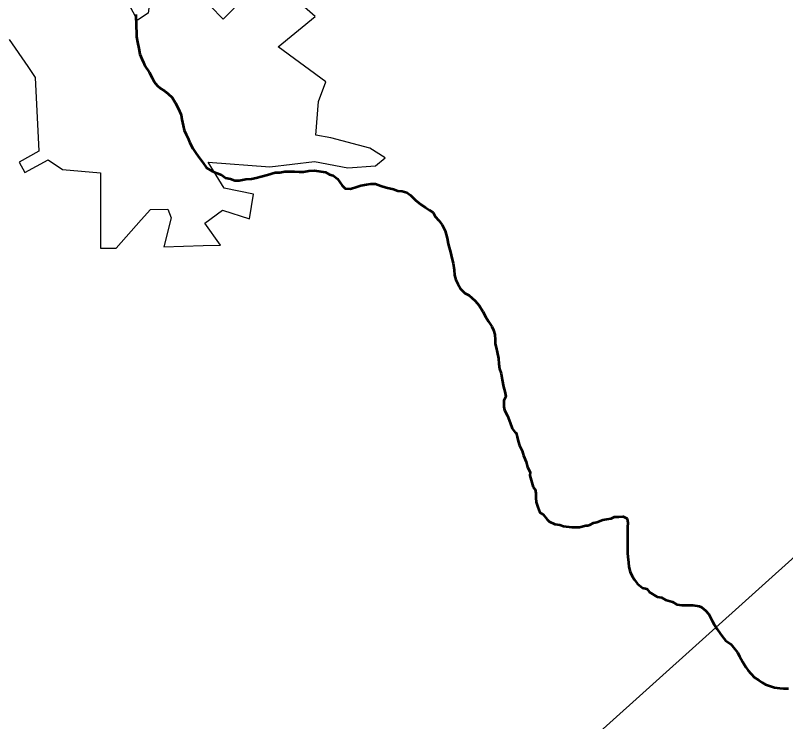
# Model space of a CAD drawing. Extents: x 553962 to 842807, y 8883888 to 9032388.
# Drawn here: x 816867 to 817880, y 9012510 to 9013438 of the extents above; entities that cross this region are included whole.
import ezdxf

# ---------------------------------------------------------------- set-up
doc = ezdxf.new("R2010")
doc.units = 0
doc.header["$LTSCALE"] = 200
doc.layers.add('1', color=7, linetype='Continuous', lineweight=13)

msp = doc.modelspace()

# ---------------------------------------------------------------- linework, layer by layer
at = {"layer": '1', "lineweight": 25}
for points in [[(817261.4, 9013437), (817198.1, 9013492.6), (817140.4, 9013433.5), (817123.5, 9013451.1), (817149.5, 9013472.9), (817132.7, 9013490.5), (817089, 9013514.4), (817082.7, 9013496.8), (817058.1, 9013497.5), (816988.4, 9013537.6), (816970.8, 9013520.7), (817046.8, 9013477.8), (817041.9, 9013441.2), (817027.8, 9013432.1), (817008.1, 9013468.7), (816996.1, 9013490.5), (816978.6, 9013487.7), (816964.5, 9013457.4), (816929.3, 9013491.9), (816896.9, 9013489.1), (816884.2, 9013450.4), (816858.2, 9013475.7), (816789.3, 9013513), (816790, 9013511.6)], [(816858.9, 9013406.7), (816883.5, 9013371.1), (816893.4, 9013356.8), (816898.3, 9013259.7), (816872.3, 9013245.6), (816879.7, 9013231.9), (816910.4, 9013248.5), (816929.3, 9013235.7), (816979.2, 9013231.5), (816979.2, 9013132.3), (816999.7, 9013132.3), (817032.7, 9013169.6), (817044.7, 9013183.1), (817067.9, 9013183.7), (817072.1, 9013172.4), (817062.3, 9013134.4), (817114.3, 9013135.8), (817136.9, 9013136.5), (817116.5, 9013165.4), (817139.7, 9013182.3), (817174.9, 9013171), (817180.5, 9013203.4), (817141.8, 9013211.1), (817120.7, 9013245.6), (817201.6, 9013239.3), (817260.7, 9013246.3), (817304.3, 9013237.8), (817340.9, 9013240.7), (817353.6, 9013251.2), (817333.2, 9013263.9), (817281.8, 9013277.3), (817262.1, 9013280.8), (817265.6, 9013325.1), (817275.5, 9013351.1), (817212.9, 9013396.9), (817261.4, 9013437)]]:
    msp.add_lwpolyline(points, dxfattribs=at)
at = {"layer": '1', "lineweight": 53}
for points in [[(817025.7, 9013439.4), (817025.7, 9013434.3), (817026.2, 9013429.2), (817026.1, 9013422.6), (817026.6, 9013416.9), (817026.5, 9013410.3), (817028, 9013403.2), (817029.5, 9013395), (817031, 9013387.4), (817033.5, 9013381.2), (817035.5, 9013376.6), (817037.5, 9013372), (817043, 9013363.9), (817047, 9013356.2), (817049.5, 9013351.1), (817053.6, 9013346), (817057.6, 9013342.9), (817063.2, 9013339.3), (817068.2, 9013335.2), (817073.3, 9013330.6), (817077.3, 9013323.9), (817081.3, 9013316.2), (817085.3, 9013307.6), (817086.3, 9013301.4), (817087.8, 9013293.8), (817089.3, 9013287.7), (817091.8, 9013282), (817093.8, 9013277.5), (817096.8, 9013270.8), (817100.4, 9013263.6), (817103.9, 9013258.3), (817108.2, 9013252.3), (817113.8, 9013244.8), (817118.4, 9013237.8), (817125.9, 9013233.5), (817132.6, 9013231.1), (817138.2, 9013228.6), (817143.6, 9013225), (817149.9, 9013223.6), (817155.9, 9013221.5), (817161.6, 9013221.5), (817170.2, 9013223), (817177.8, 9013223.4), (817183.9, 9013224.9), (817190.6, 9013226.4), (817198.7, 9013228.9), (817208.9, 9013231.9), (817215, 9013231.8)], [(817025.7, 9013439.4), (817025.7, 9013434.3), (817026.2, 9013429.2), (817026.1, 9013422.6), (817026.6, 9013416.9), (817026.5, 9013410.3), (817028, 9013403.2), (817029.5, 9013395), (817031, 9013387.4), (817033.5, 9013381.2), (817035.5, 9013376.6), (817037.5, 9013372), (817043, 9013363.9), (817047, 9013356.2), (817049.5, 9013351.1), (817053.6, 9013346), (817057.6, 9013342.9), (817063.2, 9013339.3), (817068.2, 9013335.2), (817073.3, 9013330.6), (817077.3, 9013323.9), (817081.3, 9013316.2), (817085.3, 9013307.6), (817086.3, 9013301.4), (817087.8, 9013293.8), (817089.3, 9013287.7), (817091.8, 9013282), (817093.8, 9013277.5), (817096.8, 9013270.8), (817100.4, 9013263.6), (817103.9, 9013258.3), (817108.2, 9013252.3), (817113.8, 9013244.8), (817118.4, 9013237.8), (817125.9, 9013233.5), (817132.6, 9013231.1), (817138.2, 9013228.6), (817143.6, 9013225), (817149.9, 9013223.6), (817155.9, 9013221.5), (817161.6, 9013221.5), (817170.2, 9013223), (817177.8, 9013223.4), (817183.9, 9013224.9), (817190.6, 9013226.4), (817198.7, 9013228.9), (817208.9, 9013231.9), (817215, 9013231.8)], [(817215, 9013231.8), (817221.6, 9013233.3), (817228.2, 9013233.3), (817234.4, 9013233.2), (817240.5, 9013232.7), (817246.1, 9013232.7), (817253.2, 9013234.2), (817260.6, 9013234.6), (817268.8, 9013233.2), (817274.8, 9013232.5), (817280.1, 9013229.4), (817285.2, 9013227.8), (817290.8, 9013223.7), (817293.8, 9013219.1), (817296.8, 9013215), (817300.8, 9013210.9), (817308, 9013210.4), (817316.1, 9013212.9), (817321.2, 9013214.9), (817328.8, 9013216.3), (817334.4, 9013216.8), (817340.5, 9013216.8), (817347.7, 9013214.2), (817354.8, 9013212.1), (817364.4, 9013210), (817370, 9013207.9), (817375.6, 9013207.4), (817381.7, 9013205.8), (817386.7, 9013202.2), (817393.3, 9013195.6), (817400.4, 9013189.9), (817406.5, 9013185.8), (817411.5, 9013182.2), (817416.6, 9013179.1), (817419.1, 9013174), (817424.1, 9013168.9), (817428.2, 9013163.2)], [(817215, 9013231.8), (817221.6, 9013233.3), (817228.2, 9013233.3), (817234.4, 9013233.2), (817240.5, 9013232.7), (817246.1, 9013232.7), (817253.2, 9013234.2), (817260.6, 9013234.6), (817268.8, 9013233.2), (817274.8, 9013232.5), (817280.1, 9013229.4), (817285.2, 9013227.8), (817290.8, 9013223.7), (817293.8, 9013219.1), (817296.8, 9013215), (817300.8, 9013210.9), (817308, 9013210.4), (817316.1, 9013212.9), (817321.2, 9013214.9), (817328.8, 9013216.3), (817334.4, 9013216.8), (817340.5, 9013216.8), (817347.7, 9013214.2), (817354.8, 9013212.1), (817364.4, 9013210), (817370, 9013207.9), (817375.6, 9013207.4), (817381.7, 9013205.8), (817386.7, 9013202.2), (817393.3, 9013195.6), (817400.4, 9013189.9), (817406.5, 9013185.8), (817411.5, 9013182.2), (817416.6, 9013179.1), (817419.1, 9013174), (817424.1, 9013168.9), (817428.2, 9013163.2)], [(817428.2, 9013163.2), (817432.2, 9013155.1), (817434.7, 9013145.4), (817436.1, 9013138.2), (817437.6, 9013133.1), (817439.1, 9013127), (817441.1, 9013119.3), (817442.6, 9013112.7), (817444, 9013104.1), (817444.5, 9013096.9), (817446.5, 9013090.8), (817449, 9013085.7), (817453, 9013078.5), (817458.1, 9013073.4), (817463.6, 9013070.8), (817467.2, 9013067.2), (817471.7, 9013063.1), (817476.8, 9013057), (817481.8, 9013049.3), (817485.8, 9013041.6), (817489.3, 9013036), (817493.4, 9013029.4), (817495.9, 9013024.8), (817497.4, 9013019.2), (817497.8, 9013012), (817497.8, 9013006.9), (817499.3, 9013001.8), (817500.8, 9012995.7), (817502.2, 9012987.5), (817502.7, 9012980.4), (817503.7, 9012973.8), (817505.7, 9012967.6), (817507.1, 9012959.5), (817509.1, 9012950.3), (817510.6, 9012944.2), (817512.1, 9012937.6), (817509.4, 9012932.3), (817509.4, 9012923.9), (817510.2, 9012919.7), (817514.4, 9012912.2), (817517.8, 9012903), (817520.3, 9012895.4), (817524.5, 9012890.4), (817525.5, 9012889.6), (817527, 9012884.5), (817528.4, 9012878.9), (817529.9, 9012873.2), (817533.4, 9012866.1), (817535.4, 9012860), (817538.9, 9012851.8), (817540.4, 9012844.7), (817543.9, 9012838), (817543.7, 9012833.5), (817546.2, 9012824.3), (817547.9, 9012818.4), (817550.4, 9012815.1), (817551.4, 9012810.5), (817551.3, 9012804.3), (817551.8, 9012798.7), (817554.3, 9012792.1), (817556.8, 9012785), (817561.3, 9012782.4), (817566.3, 9012775.7), (817568.8, 9012773.2), (817576.3, 9012769.8)], [(817428.2, 9013163.2), (817432.2, 9013155.1), (817434.7, 9013145.4), (817436.1, 9013138.2), (817437.6, 9013133.1), (817439.1, 9013127), (817441.1, 9013119.3), (817442.6, 9013112.7), (817444, 9013104.1), (817444.5, 9013096.9), (817446.5, 9013090.8), (817449, 9013085.7), (817453, 9013078.5), (817458.1, 9013073.4), (817463.6, 9013070.8), (817467.2, 9013067.2), (817471.7, 9013063.1), (817476.8, 9013057), (817481.8, 9013049.3), (817485.8, 9013041.6), (817489.3, 9013036), (817493.4, 9013029.4), (817495.9, 9013024.8), (817497.4, 9013019.2), (817497.8, 9013012), (817497.8, 9013006.9), (817499.3, 9013001.8), (817500.8, 9012995.7), (817502.2, 9012987.5), (817502.7, 9012980.4), (817503.7, 9012973.8), (817505.7, 9012967.6), (817507.1, 9012959.5), (817509.1, 9012950.3), (817510.6, 9012944.2), (817512.1, 9012937.6), (817509.4, 9012932.3), (817509.4, 9012923.9), (817510.2, 9012919.7), (817514.4, 9012912.2), (817517.8, 9012903), (817520.3, 9012895.4), (817524.5, 9012890.4), (817525.5, 9012889.6), (817527, 9012884.5), (817528.4, 9012878.9), (817529.9, 9012873.2), (817533.4, 9012866.1), (817535.4, 9012860), (817538.9, 9012851.8), (817540.4, 9012844.7), (817543.9, 9012838), (817543.7, 9012833.5), (817546.2, 9012824.3), (817547.9, 9012818.4), (817550.4, 9012815.1), (817551.4, 9012810.5), (817551.3, 9012804.3), (817551.8, 9012798.7), (817554.3, 9012792.1), (817556.8, 9012785), (817561.3, 9012782.4), (817566.3, 9012775.7), (817568.8, 9012773.2), (817576.3, 9012769.8)], [(817576.3, 9012769.8), (817583, 9012769), (817588, 9012767.3), (817598.9, 9012765.7), (817608.9, 9012765.7), (817617.3, 9012768.2), (817619.8, 9012768.2), (817622.3, 9012769), (817627.3, 9012771.5), (817631.5, 9012772.4), (817639.6, 9012775.3), (817644.7, 9012776.2), (817650.3, 9012777.2), (817654.9, 9012779.2), (817660.5, 9012779.2), (817666.1, 9012779.7), (817671.7, 9012777.1), (817672.2, 9012771.5), (817672.1, 9012765.9), (817672.1, 9012760.3), (817672, 9012754.7), (817672, 9012746.5), (817671.9, 9012736.8), (817671.9, 9012731.8), (817672.3, 9012726.7), (817673.3, 9012719.5), (817673.8, 9012713.9), (817675.3, 9012707.3), (817678.3, 9012701.2), (817681.3, 9012696.5), (817685.3, 9012691.4), (817691.7, 9012686.1), (817697.5, 9012684.7), (817700.9, 9012680.3), (817710.9, 9012674.4), (817716.8, 9012673.6), (817721.8, 9012670.2)], [(817576.3, 9012769.8), (817583, 9012769), (817588, 9012767.3), (817598.9, 9012765.7), (817608.9, 9012765.7), (817617.3, 9012768.2), (817619.8, 9012768.2), (817622.3, 9012769), (817627.3, 9012771.5), (817631.5, 9012772.4), (817639.6, 9012775.3), (817644.7, 9012776.2), (817650.3, 9012777.2), (817654.9, 9012779.2), (817660.5, 9012779.2), (817666.1, 9012779.7), (817671.7, 9012777.1), (817672.2, 9012771.5), (817672.1, 9012765.9), (817672.1, 9012760.3), (817672, 9012754.7), (817672, 9012746.5), (817671.9, 9012736.8), (817671.9, 9012731.8), (817672.3, 9012726.7), (817673.3, 9012719.5), (817673.8, 9012713.9), (817675.3, 9012707.3), (817678.3, 9012701.2), (817681.3, 9012696.5), (817685.3, 9012691.4), (817691.7, 9012686.1), (817697.5, 9012684.7), (817700.9, 9012680.3), (817710.9, 9012674.4), (817716.8, 9012673.6), (817721.8, 9012670.2)], [(817721.8, 9012670.2), (817731, 9012667.7), (817736.8, 9012664.4), (817743.5, 9012663.5), (817748.6, 9012663.5), (817757.8, 9012663.5), (817766.1, 9012661.8), (817769.1, 9012660.8), (817774.6, 9012656.2), (817778.7, 9012651.6), (817783.2, 9012642.9), (817785.7, 9012637.8), (817789.7, 9012631.7), (817793.7, 9012626), (817797.3, 9012621.4), (817800.8, 9012616.8), (817807.9, 9012612.2), (817812.9, 9012605.5), (817816.4, 9012600.9), (817819, 9012596.3), (817823.5, 9012588.2), (817827.5, 9012582), (817830.5, 9012577.4), (817834.1, 9012573.3), (817839.1, 9012568.2), (817844.7, 9012564.6), (817849.2, 9012561.5), (817853.4, 9012559.1), (817859.9, 9012556.8), (817865, 9012555.3), (817872.1, 9012554.2), (817877.2, 9012553.7), (817883.8, 9012553.6)], [(817721.8, 9012670.2), (817731, 9012667.7), (817736.8, 9012664.4), (817743.5, 9012663.5), (817748.6, 9012663.5), (817757.8, 9012663.5), (817766.1, 9012661.8), (817769.1, 9012660.8), (817774.6, 9012656.2), (817778.7, 9012651.6), (817783.2, 9012642.9), (817785.7, 9012637.8), (817789.7, 9012631.7), (817793.7, 9012626), (817797.3, 9012621.4), (817800.8, 9012616.8), (817807.9, 9012612.2), (817812.9, 9012605.5), (817816.4, 9012600.9), (817819, 9012596.3), (817823.5, 9012588.2), (817827.5, 9012582), (817830.5, 9012577.4), (817834.1, 9012573.3), (817839.1, 9012568.2), (817844.7, 9012564.6), (817849.2, 9012561.5), (817853.4, 9012559.1), (817859.9, 9012556.8), (817865, 9012555.3), (817872.1, 9012554.2), (817877.2, 9012553.7), (817883.8, 9012553.6)]]:
    msp.add_lwpolyline(points, dxfattribs=at)
at = {"layer": '1'}
msp.add_lwpolyline([(817635.7, 9012496.8), (818040.5, 9012861)], dxfattribs=at)

doc.saveas('drawing.dxf')
